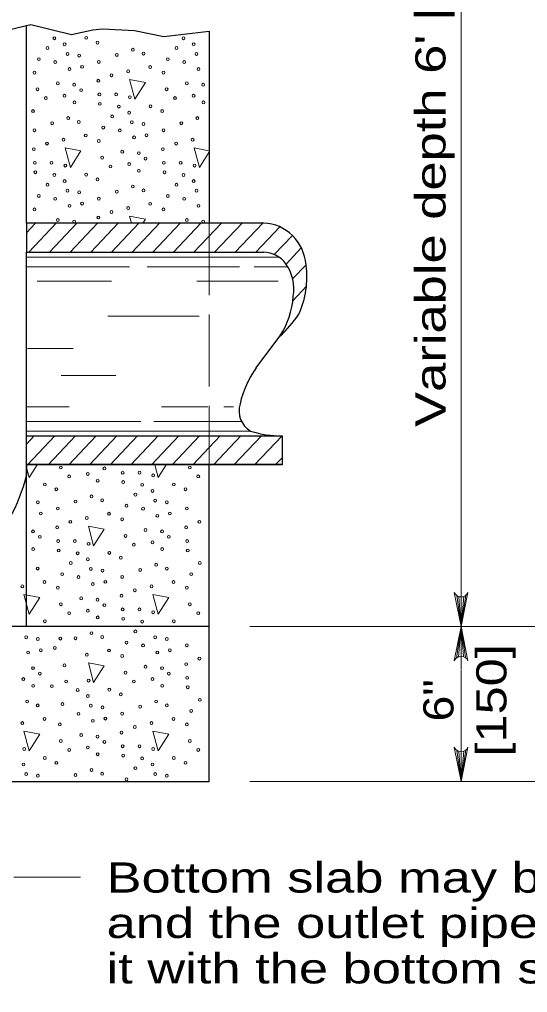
# Model space of a CAD drawing. Extents: x -410.5 to -376.5, y 1617.6 to 1661.6.
# Drawn here: x -401.71 to -399.09, y 1629.05 to 1634.08 of the extents above; entities that cross this region are included whole.
import ezdxf
from ezdxf.enums import TextEntityAlignment as Align

# ---------------------------------------------------------------- set-up
doc = ezdxf.new("R2010")
doc.units = 0
doc.header["$LTSCALE"] = 0.062
doc.linetypes.add('LONG_DASHED', pattern=[7.5, 6, -1.5])
doc.layers.add('1', color=7, linetype='Continuous', lineweight=13)

msp = doc.modelspace()

# ---------------------------------------------------------------- linework, layer by layer
at = {"layer": '1'}
for p, q in [((-399.43025, 1636.74175), (-399.43025, 1632.90292)), ((-400.81092, 1633.41942), (-400.78392, 1633.31692)), ((-400.73442, 1633.40442), (-400.81092, 1633.41942)), ((-400.78392, 1633.31692), (-400.73442, 1633.395)), ((-401.14475, 1633.066), (-401.13508, 1633.02975)), ((-401.06275, 1633.05008), (-401.14475, 1633.066)), ((-401.07575, 1633.02975), (-401.06275, 1633.05008)), ((-401.67833, 1632.98025), (-401.63158, 1633.02967)), ((-401.66642, 1632.87975), (-401.52483, 1633.02967)), ((-401.55958, 1632.87975), (-401.418, 1633.02967)), ((-401.45283, 1632.87975), (-401.31117, 1633.02967)), ((-401.346, 1632.87975), (-401.20442, 1633.02967)), ((-401.23917, 1632.87975), (-401.09758, 1633.02967)), ((-401.13242, 1632.87975), (-400.99075, 1633.02967)), ((-401.02558, 1632.87975), (-400.884, 1633.02967)), ((-400.91875, 1632.87975), (-400.77717, 1633.02967)), ((-400.812, 1632.87975), (-400.67033, 1633.02967)), ((-400.70517, 1632.87975), (-400.56358, 1633.02967)), ((-400.59842, 1632.87975), (-400.45675, 1633.02967)), ((-400.49167, 1632.87975), (-400.368, 1633.01067)), ((-400.3965, 1632.86742), (-400.30317, 1632.96625)), ((-400.33567, 1632.81875), (-400.25692, 1632.90208)), ((-399.43025, 1632.90292), (-399.43025, 1630.94508)), ((-401.67833, 1632.85483), (-400.37325, 1632.85483)), ((-401.67833, 1632.80483), (-401.14475, 1632.80483)), ((-401.05433, 1632.80483), (-400.57583, 1632.80483)), ((-400.50042, 1632.80483), (-400.32675, 1632.80483)), ((-400.30192, 1632.74142), (-400.2325, 1632.81492)), ((-401.62325, 1632.72983), (-401.239, 1632.72983)), ((-400.79808, 1632.72983), (-400.37617, 1632.72983)), ((-400.30092, 1632.62933), (-400.23058, 1632.70383)), ((-401.25775, 1632.549), (-400.78575, 1632.549)), ((-400.36658, 1632.44675), (-400.30625, 1632.51075)), ((-401.67225, 1632.38142), (-401.43625, 1632.38142)), ((-401.49892, 1632.24183), (-401.21575, 1632.24183)), ((-401.67833, 1632.08025), (-401.4575, 1632.08025)), ((-400.98083, 1632.08025), (-400.73975, 1632.08025)), ((-400.65683, 1632.08025), (-400.60792, 1632.08025)), ((-401.67833, 1632.00525), (-401.08633, 1632.00525)), ((-401.02042, 1632.00525), (-400.56617, 1632.00525)), ((-401.67833, 1631.95533), (-400.51917, 1631.95533)), ((-401.67833, 1631.88792), (-401.63825, 1631.93033)), ((-401.673, 1631.78042), (-401.53142, 1631.93033)), ((-401.56625, 1631.78042), (-401.42458, 1631.93033)), ((-401.4595, 1631.78042), (-401.31783, 1631.93033)), ((-401.35267, 1631.78042), (-401.211, 1631.93033)), ((-401.24583, 1631.7805), (-401.10417, 1631.93033)), ((-401.13908, 1631.78042), (-400.99742, 1631.93033)), ((-401.03225, 1631.78042), (-400.89067, 1631.93033)), ((-400.9255, 1631.78042), (-400.78383, 1631.93033)), ((-400.81867, 1631.78042), (-400.67708, 1631.93033)), ((-400.71183, 1631.78042), (-400.57025, 1631.93033)), ((-400.60508, 1631.78042), (-400.4635, 1631.93033)), ((-400.3915, 1631.78042), (-400.35675, 1631.81717)), ((-401.67833, 1631.78467), (-400.35675, 1631.78467)), ((-399.45267, 1631.10533), (-399.43025, 1630.94508)), ((-399.44158, 1631.09983), (-399.43025, 1630.94508)), ((-399.4055, 1631.10717), (-399.43025, 1630.94508)), ((-399.41583, 1631.10108), (-399.43025, 1630.94508)), ((-399.43025, 1631.09825), (-399.43025, 1630.94508)), ((-395.38492, 1630.94508), (-400.5225, 1630.94508)), ((-399.45508, 1630.78292), (-399.43025, 1630.94508)), ((-399.44467, 1630.78908), (-399.43025, 1630.94508)), ((-399.43025, 1630.94508), (-399.43025, 1630.72775)), ((-399.43025, 1630.79192), (-399.43025, 1630.94508)), ((-399.41892, 1630.79025), (-399.43025, 1630.94508)), ((-399.40783, 1630.78483), (-399.43025, 1630.94508)), ((-399.43025, 1630.72433), (-399.43025, 1630.1455)), ((-399.45267, 1630.30575), (-399.43025, 1630.1455)), ((-399.44158, 1630.30033), (-399.43025, 1630.1455)), ((-399.4055, 1630.30767), (-399.43025, 1630.1455)), ((-399.41583, 1630.3015), (-399.43025, 1630.1455)), ((-399.43025, 1630.29867), (-399.43025, 1630.1455)), ((-400.5225, 1630.1455), (-394.97567, 1630.1455)), ((-401.39967, 1629.65108), (-401.74308, 1629.65108))]:
    msp.add_line(p, q, dxfattribs=at)
at = {"layer": '1', "lineweight": 25}
for p, q in [((-401.67833, 1633.02967), (-401.67833, 1634.05167)), ((-400.45108, 1633.02967), (-401.67833, 1633.02967)), ((-401.67833, 1630.94508), (-401.67833, 1632.87975)), ((-400.49033, 1632.2825), (-400.36817, 1632.44525)), ((-400.73433, 1630.94508), (-405.35992, 1630.94508))]:
    msp.add_line(p, q, dxfattribs=at)
at = {"layer": '1', "linetype": 'LONG_DASHED'}
msp.add_line((-400.73433, 1633.02967), (-400.73433, 1631.78042), dxfattribs=at)
at = {"layer": '1', "lineweight": 25}
for points in [[(-404.41592, 1634.03533), (-404.2725, 1634.00333), (-404.153, 1634.03433), (-403.98442, 1634.01567), (-403.92575, 1634.0185), (-403.82517, 1634.05275), (-403.76458, 1634.0455), (-403.7105, 1634.04333), (-403.49083, 1634.00433), (-403.33433, 1634.05242), (-403.13075, 1634.03167), (-402.962, 1634.06567), (-402.852, 1634.0725), (-402.67125, 1634.01725), (-402.5025, 1634.04825), (-402.27992, 1634.01025), (-402.12158, 1634.04625), (-402.07225, 1634.05725), (-401.81283, 1634.01908), (-401.67833, 1634.05167)], [(-401.67833, 1634.05167), (-401.65542, 1634.05717), (-401.44525, 1634.005), (-401.33525, 1634.02892), (-401.286, 1634.03392), (-401.11925, 1634.02533), (-400.96875, 1633.99358), (-400.73433, 1634.0215), (-400.73433, 1633.02967), (-401.67833, 1633.02967)], [(-401.67833, 1633.02967), (-401.67833, 1632.87975), (-400.45108, 1632.87975)], [(-405.35992, 1632.79283), (-405.35992, 1630.1455), (-400.73433, 1630.1455), (-400.73433, 1631.78042), (-401.67833, 1631.78042), (-401.67833, 1631.72667)]]:
    msp.add_lwpolyline(points, dxfattribs=at)
at = {"layer": '1'}
for points in [[(-401.14475, 1633.77267), (-401.11775, 1633.67033), (-401.06275, 1633.75675)], [(-401.47842, 1633.41942), (-401.45142, 1633.31692), (-401.3965, 1633.40342)], [(-401.35792, 1631.46483), (-401.33092, 1631.3625), (-401.276, 1631.44892)], [(-401.69167, 1631.11158), (-401.66467, 1631.00908), (-401.60975, 1631.09558)], [(-401.02417, 1631.11158), (-400.99725, 1631.00908), (-400.94225, 1631.09558)], [(-401.35792, 1630.75817), (-401.33092, 1630.65575), (-401.276, 1630.74217)], [(-401.69167, 1630.40475), (-401.66467, 1630.30242), (-401.60975, 1630.38892)], [(-401.02417, 1630.40475), (-400.99725, 1630.30242), (-400.94225, 1630.38892)]]:
    msp.add_lwpolyline(points, close=True, dxfattribs=at)
at = {"layer": '1', "lineweight": 25}
msp.add_lwpolyline([(-400.35675, 1631.78042), (-401.67833, 1631.78042), (-401.67833, 1631.93033), (-400.35675, 1631.93033)], close=True, dxfattribs=at)
at = {"layer": '1'}
for points in [[(-400.49825, 1631.78042), (-400.35675, 1631.93025), (-400.35675, 1631.93025)], [(-401.67842, 1631.7675), (-401.66467, 1631.71575), (-401.62375, 1631.78042)], [(-401.01425, 1631.78042), (-400.99725, 1631.71575), (-400.95625, 1631.78042)], [(-399.39483, 1631.12208), (-399.43025, 1630.94508), (-399.46567, 1631.12208)], [(-399.46567, 1630.76808), (-399.43025, 1630.94508), (-399.39483, 1630.76808)], [(-399.39483, 1630.3225), (-399.43025, 1630.1455), (-399.46567, 1630.3225)]]:
    msp.add_lwpolyline(points, dxfattribs=at)
for centre, start, end in [((-399.4303, 1631.13635), 202.08782, 337.91395), ((-399.43022, 1630.75376), 22.08782, 157.91395), ((-399.4303, 1630.33681), 202.08782, 337.91395)]:
    msp.add_arc(centre, 0.0382, start, end, dxfattribs=at)
for centre, major_axis in [((-401.53423, 1633.98543), (0, 0.00756)), ((-401.4811, 1633.95393), (0, 0.00756)), ((-401.37024, 1633.98732), (0, -0.00756)), ((-401.31078, 1633.96253), (0, -0.00756)), ((-400.86672, 1633.98543), (0, 0.00756)), ((-400.8136, 1633.95393), (0, 0.00756)), ((-401.56944, 1633.93485), (0, 0.00756)), ((-401.46664, 1633.90434), (0, 0.00756)), ((-401.40629, 1633.89568), (0, -0.00756)), ((-401.21132, 1633.89928), (0, -0.00756)), ((-401.12838, 1633.92595), (0, -0.00756)), ((-401.07342, 1633.90593), (0, -0.00756)), ((-400.90193, 1633.93485), (0, 0.00756)), ((-400.79913, 1633.90434), (0, 0.00756)), ((-401.61477, 1633.87731), (0, 0.00756)), ((-401.52978, 1633.86235), (0, 0.00756)), ((-401.30355, 1633.86323), (0, -0.00756)), ((-400.94726, 1633.87731), (0, 0.00756)), ((-400.86227, 1633.86235), (0, 0.00756)), ((-401.6373, 1633.80764), (0, 0.00756)), ((-401.45591, 1633.82607), (0, 0.00756)), ((-401.39099, 1633.83756), (0, -0.00756)), ((-401.23841, 1633.79427), (0, -0.00756)), ((-401.15275, 1633.8143), (0, -0.00756)), ((-401.03832, 1633.83626), (0, 0.00756)), ((-400.96979, 1633.80764), (0, 0.00756)), ((-400.7884, 1633.82607), (0, 0.00756)), ((-401.51654, 1633.75234), (0, 0.00756)), ((-401.43149, 1633.74498), (0, 0.00756)), ((-401.30683, 1633.76565), (0, -0.00756)), ((-400.84903, 1633.75234), (0, 0.00756)), ((-400.76398, 1633.74498), (0, 0.00756)), ((-401.62106, 1633.72178), (0, 0.00756)), ((-401.39605, 1633.71701), (0, -0.00756)), ((-401.30143, 1633.69504), (0, -0.00756)), ((-401.21488, 1633.69504), (0, 0.00756)), ((-400.95355, 1633.72178), (0, 0.00756)), ((-401.57778, 1633.67596), (0, 0.00756)), ((-401.48138, 1633.68839), (0, 0.00756)), ((-401.4306, 1633.6537), (0, -0.00756)), ((-401.29876, 1633.6464), (0, -0.00756)), ((-401.14373, 1633.68073), (0, -0.00756)), ((-400.91027, 1633.67596), (0, 0.00756)), ((-400.81387, 1633.68839), (0, 0.00756)), ((-400.76309, 1633.6537), (0, -0.00756)), ((-401.64453, 1633.60918), (0, -0.00756)), ((-401.20047, 1633.63208), (0, 0.00756)), ((-401.14735, 1633.60058), (0, 0.00756)), ((-401.03649, 1633.63397), (0, -0.00756)), ((-400.97702, 1633.60918), (0, -0.00756)), ((-401.54507, 1633.54593), (0, -0.00756)), ((-401.46214, 1633.5726), (0, -0.00756)), ((-401.40718, 1633.55258), (0, -0.00756)), ((-401.23568, 1633.5815), (0, 0.00756)), ((-401.13289, 1633.55099), (0, 0.00756)), ((-401.07253, 1633.54233), (0, -0.00756)), ((-400.87756, 1633.54593), (0, -0.00756)), ((-400.79463, 1633.5726), (0, -0.00756)), ((-401.6373, 1633.50988), (0, -0.00756)), ((-401.28102, 1633.52396), (0, 0.00756)), ((-401.19602, 1633.509), (0, 0.00756)), ((-400.96979, 1633.50988), (0, -0.00756)), ((-401.57216, 1633.44092), (0, -0.00756)), ((-401.4865, 1633.46095), (0, -0.00756)), ((-401.37208, 1633.48291), (0, 0.00756)), ((-401.30355, 1633.45429), (0, 0.00756)), ((-401.12215, 1633.47272), (0, 0.00756)), ((-401.05724, 1633.48421), (0, -0.00756)), ((-400.90465, 1633.44092), (0, -0.00756)), ((-400.81899, 1633.46095), (0, -0.00756)), ((-401.64058, 1633.4123), (0, -0.00756)), ((-401.18278, 1633.39899), (0, 0.00756)), ((-401.09773, 1633.39163), (0, 0.00756)), ((-400.97307, 1633.4123), (0, -0.00756)), ((-401.63519, 1633.34169), (0, -0.00756)), ((-401.54863, 1633.34169), (0, 0.00756)), ((-401.2873, 1633.36843), (0, 0.00756)), ((-401.0623, 1633.36366), (0, -0.00756)), ((-400.96768, 1633.34169), (0, -0.00756)), ((-400.88112, 1633.34169), (0, 0.00756)), ((-401.63252, 1633.29305), (0, -0.00756)), ((-401.47749, 1633.32738), (0, -0.00756)), ((-401.24403, 1633.32261), (0, 0.00756)), ((-401.14763, 1633.33504), (0, 0.00756)), ((-401.09684, 1633.30035), (0, -0.00756)), ((-400.96501, 1633.29305), (0, -0.00756)), ((-400.80998, 1633.32738), (0, -0.00756)), ((-401.53423, 1633.27873), (0, 0.00756)), ((-401.4811, 1633.24723), (0, 0.00756)), ((-401.37024, 1633.28062), (0, -0.00756)), ((-401.31078, 1633.25583), (0, -0.00756)), ((-400.86672, 1633.27873), (0, 0.00756)), ((-400.8136, 1633.24723), (0, 0.00756)), ((-401.56944, 1633.22815), (0, 0.00756)), ((-401.46664, 1633.19764), (0, 0.00756)), ((-401.40629, 1633.18898), (0, -0.00756)), ((-401.21132, 1633.19258), (0, -0.00756)), ((-401.12838, 1633.21925), (0, -0.00756)), ((-401.07342, 1633.19923), (0, -0.00756)), ((-400.90193, 1633.22815), (0, 0.00756)), ((-400.79913, 1633.19764), (0, 0.00756)), ((-401.61477, 1633.17061), (0, 0.00756)), ((-401.52978, 1633.15565), (0, 0.00756)), ((-401.30355, 1633.15653), (0, -0.00756)), ((-400.94726, 1633.17061), (0, 0.00756)), ((-400.86227, 1633.15565), (0, 0.00756)), ((-401.6373, 1633.10094), (0, 0.00756)), ((-401.45591, 1633.11937), (0, 0.00756)), ((-401.39099, 1633.13086), (0, -0.00756)), ((-401.15275, 1633.1076), (0, -0.00756)), ((-401.03832, 1633.12956), (0, 0.00756)), ((-400.96979, 1633.10094), (0, 0.00756)), ((-400.7884, 1633.11937), (0, 0.00756)), ((-401.51654, 1633.04564), (0, 0.00756)), ((-401.43149, 1633.03828), (0, 0.00756)), ((-401.30683, 1633.05895), (0, -0.00756)), ((-401.23841, 1633.08757), (0, -0.00756)), ((-400.84903, 1633.04564), (0, 0.00756)), ((-400.76398, 1633.03828), (0, 0.00756)), ((-401.50055, 1631.76728), (0, 0.00756)), ((-401.36087, 1631.73389), (0, 0.00756)), ((-401.27554, 1631.76251), (0, -0.00756)), ((-401.18092, 1631.74054), (0, -0.00756)), ((-401.09437, 1631.74054), (0, 0.00756)), ((-400.83304, 1631.76728), (0, 0.00756)), ((-401.45727, 1631.72146), (0, 0.00756)), ((-401.31009, 1631.6992), (0, -0.00756)), ((-401.17825, 1631.6919), (0, -0.00756)), ((-401.02323, 1631.72623), (0, -0.00756)), ((-400.78976, 1631.72146), (0, 0.00756)), ((-401.58349, 1631.67947), (0, -0.00756)), ((-401.52402, 1631.65468), (0, -0.00756)), ((-401.07996, 1631.67759), (0, 0.00756)), ((-401.02684, 1631.64608), (0, 0.00756)), ((-400.91598, 1631.67947), (0, -0.00756)), ((-400.85652, 1631.65468), (0, -0.00756)), ((-401.61953, 1631.58784), (0, -0.00756)), ((-401.42457, 1631.59143), (0, -0.00756)), ((-401.34163, 1631.61811), (0, -0.00756)), ((-401.28667, 1631.59809), (0, -0.00756)), ((-401.11518, 1631.627), (0, 0.00756)), ((-401.01238, 1631.5965), (0, 0.00756)), ((-400.95203, 1631.58784), (0, -0.00756)), ((-401.60424, 1631.52971), (0, -0.00756)), ((-401.51679, 1631.55539), (0, -0.00756)), ((-401.16051, 1631.56946), (0, 0.00756)), ((-401.07551, 1631.55451), (0, 0.00756)), ((-400.93673, 1631.52971), (0, -0.00756)), ((-400.84928, 1631.55539), (0, -0.00756)), ((-401.45166, 1631.48643), (0, -0.00756)), ((-401.36599, 1631.50645), (0, -0.00756)), ((-401.25157, 1631.52842), (0, 0.00756)), ((-401.18304, 1631.4998), (0, 0.00756)), ((-401.00164, 1631.51823), (0, 0.00756)), ((-400.78415, 1631.48643), (0, -0.00756)), ((-401.64473, 1631.43714), (0, 0.00756)), ((-401.52007, 1631.45781), (0, -0.00756)), ((-401.06228, 1631.4445), (0, 0.00756)), ((-400.97722, 1631.43714), (0, 0.00756)), ((-400.85257, 1631.45781), (0, -0.00756)), ((-401.6093, 1631.40916), (0, -0.00756)), ((-401.51468, 1631.3872), (0, -0.00756)), ((-401.42813, 1631.3872), (0, 0.00756)), ((-401.1668, 1631.41393), (0, 0.00756)), ((-401.02712, 1631.38054), (0, 0.00756)), ((-400.94179, 1631.40916), (0, -0.00756)), ((-400.84717, 1631.3872), (0, -0.00756)), ((-401.64384, 1631.34585), (0, -0.00756)), ((-401.51201, 1631.33855), (0, -0.00756)), ((-401.35698, 1631.37288), (0, -0.00756)), ((-401.12352, 1631.36811), (0, 0.00756)), ((-400.97633, 1631.34585), (0, -0.00756)), ((-400.8445, 1631.33855), (0, -0.00756)), ((-401.41372, 1631.32424), (0, 0.00756)), ((-401.3606, 1631.29273), (0, 0.00756)), ((-401.24973, 1631.32612), (0, -0.00756)), ((-401.19027, 1631.30133), (0, -0.00756)), ((-401.62042, 1631.24474), (0, -0.00756)), ((-401.44893, 1631.27365), (0, 0.00756)), ((-401.34613, 1631.24315), (0, 0.00756)), ((-401.28578, 1631.23449), (0, -0.00756)), ((-401.09081, 1631.23808), (0, -0.00756)), ((-401.00787, 1631.26476), (0, -0.00756)), ((-400.95292, 1631.24474), (0, -0.00756)), ((-400.78142, 1631.27365), (0, 0.00756)), ((-401.49426, 1631.21611), (0, 0.00756)), ((-401.40927, 1631.20116), (0, 0.00756)), ((-401.18304, 1631.20204), (0, -0.00756)), ((-400.82676, 1631.21611), (0, 0.00756)), ((-401.69975, 1631.1531), (0, -0.00756)), ((-401.58532, 1631.17507), (0, 0.00756)), ((-401.51679, 1631.14645), (0, 0.00756)), ((-401.3354, 1631.16488), (0, 0.00756)), ((-401.27048, 1631.17636), (0, -0.00756)), ((-401.1179, 1631.13308), (0, -0.00756)), ((-401.03224, 1631.1531), (0, -0.00756)), ((-400.91782, 1631.17507), (0, 0.00756)), ((-400.84928, 1631.14645), (0, 0.00756)), ((-401.39603, 1631.09115), (0, 0.00756)), ((-401.31098, 1631.08379), (0, 0.00756)), ((-401.18632, 1631.10446), (0, -0.00756)), ((-401.50055, 1631.06058), (0, 0.00756)), ((-401.36087, 1631.02719), (0, 0.00756)), ((-401.27554, 1631.05581), (0, -0.00756)), ((-401.18092, 1631.03385), (0, -0.00756)), ((-401.09437, 1631.03385), (0, 0.00756)), ((-400.83304, 1631.06058), (0, 0.00756)), ((-401.45727, 1631.01476), (0, 0.00756)), ((-401.31009, 1630.9925), (0, -0.00756)), ((-401.17825, 1630.9852), (0, -0.00756)), ((-401.02323, 1631.01953), (0, -0.00756)), ((-400.78976, 1631.01476), (0, 0.00756)), ((-401.58349, 1630.97277), (0, -0.00756)), ((-401.07996, 1630.97089), (0, 0.00756)), ((-400.91598, 1630.97277), (0, -0.00756)), ((-401.67989, 1630.8898), (0, 0.00756)), ((-401.61953, 1630.88114), (0, -0.00756)), ((-401.50328, 1630.88334), (0, -0.00756)), ((-401.42457, 1630.88473), (0, -0.00756)), ((-401.34163, 1630.91141), (0, -0.00756)), ((-401.28667, 1630.89139), (0, -0.00756)), ((-401.11518, 1630.9203), (0, 0.00756)), ((-401.01238, 1630.8898), (0, 0.00756)), ((-400.95203, 1630.88114), (0, -0.00756)), ((-401.5318, 1630.83501), (0, -0.00756)), ((-401.16051, 1630.86277), (0, 0.00756)), ((-401.07551, 1630.84781), (0, 0.00756)), ((-400.84928, 1630.84869), (0, -0.00756)), ((-401.66915, 1630.81153), (0, 0.00756)), ((-401.60424, 1630.82301), (0, -0.00756)), ((-401.36599, 1630.79975), (0, -0.00756)), ((-401.25157, 1630.82172), (0, 0.00756)), ((-401.18304, 1630.7931), (0, 0.00756)), ((-401.00164, 1630.81153), (0, 0.00756)), ((-400.93673, 1630.82301), (0, -0.00756)), ((-400.78415, 1630.77973), (0, -0.00756)), ((-401.64473, 1630.73044), (0, 0.00756)), ((-401.48135, 1630.74494), (0, -0.00756)), ((-401.06228, 1630.7378), (0, 0.00756)), ((-400.97722, 1630.73044), (0, 0.00756)), ((-400.85257, 1630.75111), (0, -0.00756)), ((-401.6093, 1630.70246), (0, -0.00756)), ((-401.1668, 1630.70723), (0, 0.00756)), ((-400.94179, 1630.70246), (0, -0.00756)), ((-400.84717, 1630.6805), (0, -0.00756)), ((-401.69463, 1630.67384), (0, 0.00756)), ((-401.64384, 1630.63915), (0, -0.00756)), ((-401.54715, 1630.6373), (0, -0.00756)), ((-401.47258, 1630.66147), (0, -0.00756)), ((-401.35698, 1630.66618), (0, -0.00756)), ((-401.12352, 1630.66141), (0, 0.00756)), ((-401.02712, 1630.67384), (0, 0.00756)), ((-400.97633, 1630.63915), (0, -0.00756)), ((-400.8445, 1630.63185), (0, -0.00756)), ((-401.41372, 1630.61754), (0, 0.00756)), ((-401.3606, 1630.58603), (0, 0.00756)), ((-401.24973, 1630.61942), (0, -0.00756)), ((-401.19027, 1630.59463), (0, -0.00756)), ((-401.67538, 1630.55806), (0, -0.00756)), ((-401.62042, 1630.53804), (0, -0.00756)), ((-401.49232, 1630.54504), (0, -0.00756)), ((-401.34613, 1630.53645), (0, 0.00756)), ((-401.28578, 1630.52779), (0, -0.00756)), ((-401.09081, 1630.53138), (0, -0.00756)), ((-401.00787, 1630.55806), (0, -0.00756)), ((-400.95292, 1630.53804), (0, -0.00756)), ((-400.78142, 1630.56695), (0, 0.00756)), ((-401.40927, 1630.49446), (0, 0.00756)), ((-401.18304, 1630.49534), (0, -0.00756)), ((-400.82676, 1630.50942), (0, 0.00756)), ((-401.69975, 1630.4464), (0, -0.00756)), ((-401.58532, 1630.46837), (0, 0.00756)), ((-401.50548, 1630.4396), (0, -0.00756)), ((-401.3354, 1630.45818), (0, 0.00756)), ((-401.27048, 1630.46966), (0, -0.00756)), ((-401.1179, 1630.42638), (0, -0.00756)), ((-401.03224, 1630.4464), (0, -0.00756)), ((-400.91782, 1630.46837), (0, 0.00756)), ((-400.84928, 1630.43975), (0, 0.00756)), ((-401.39603, 1630.38445), (0, 0.00756)), ((-401.31098, 1630.37709), (0, 0.00756)), ((-401.18632, 1630.39776), (0, -0.00756)), ((-401.50055, 1630.35388), (0, 0.00756)), ((-401.27554, 1630.34911), (0, -0.00756)), ((-401.18092, 1630.32715), (0, -0.00756)), ((-401.09437, 1630.32715), (0, 0.00756)), ((-400.83304, 1630.35388), (0, 0.00756)), ((-401.69073, 1630.31284), (0, -0.00756)), ((-401.45727, 1630.30806), (0, 0.00756)), ((-401.36087, 1630.32049), (0, 0.00756)), ((-401.31009, 1630.2858), (0, -0.00756)), ((-401.17825, 1630.2785), (0, -0.00756)), ((-401.02323, 1630.31284), (0, -0.00756)), ((-400.78976, 1630.30806), (0, 0.00756)), ((-401.69435, 1630.23268), (0, 0.00756)), ((-401.58349, 1630.26608), (0, -0.00756)), ((-401.52402, 1630.24128), (0, -0.00756)), ((-401.07996, 1630.26419), (0, 0.00756)), ((-401.02684, 1630.23268), (0, 0.00756)), ((-400.91598, 1630.26608), (0, -0.00756)), ((-400.85652, 1630.24128), (0, -0.00756)), ((-401.67989, 1630.1831), (0, 0.00756)), ((-401.61953, 1630.17444), (0, -0.00756)), ((-401.42457, 1630.17803), (0, -0.00756)), ((-401.34163, 1630.20471), (0, -0.00756)), ((-401.28667, 1630.18469), (0, -0.00756)), ((-401.11518, 1630.2136), (0, 0.00756)), ((-401.01238, 1630.1831), (0, 0.00756)), ((-400.95203, 1630.17444), (0, -0.00756)), ((-401.16051, 1630.15607), (0, 0.00756))]:
    msp.add_ellipse(centre, major_axis=major_axis, ratio=0.944543, dxfattribs=at)
at = {"layer": '1', "lineweight": 25}
for centre, major_axis, start_param, end_param in [((-400.45564, 1632.79234), (0, 0.2374), 4.8036868, 6.2629803), ((-400.45473, 1632.71874), (0, 0.16108), 5.3939936, 6.2594185), ((-400.50487, 1632.68877), (0, -0.22142), 1.4031658, 2.2064481), ((-400.63947, 1632.75128), (0, -0.43557), 1.1151928, 1.7152479), ((-400.6929, 1632.68421), (0, -0.41865), 0.9634073, 1.4933638), ((-400.75248, 1632.9195), (0, 0.62483), 3.8506706, 4.0986223), ((-400.09786, 1631.97109), (0, 0.51925), 0.9275361, 1.3272329), ((-400.46673, 1632.06048), (0, 0.11892), 1.2647066, 2.6559602), ((-400.35756, 1632.52858), (0, 0.59826), 2.851562, 3.1430851), ((-402.43472, 1631.93159), (0, 0.82662), 3.8844611, 4.4619054)]:
    msp.add_ellipse(centre, major_axis=major_axis, ratio=0.944543, start_param=start_param, end_param=end_param, dxfattribs=at)

# ---------------------------------------------------------------- texts
at = {"layer": '1'}
for s, width, p in [("Variable depth 6' [2 m] max.", 1.3, (-399.51117, 1633.66112)), ('[150]', 1.25, (-399.196, 1630.56408)), ('6"', 1.15, (-399.47, 1630.56408))]:
    msp.add_text(s, height=0.156, rotation=90, dxfattribs=dict(at, width=width)).set_placement(p, align=Align.CENTER)
at = {"layer": '1', "width": 1.3}
for s, p in [('Bottom slab may be precast separately', (-401.26417, 1629.57067)), ('and the outlet pipe placed on top of', (-401.26417, 1629.336)), ('it with the bottom shaped to drain', (-401.26417, 1629.10133))]:
    msp.add_text(s, height=0.156, dxfattribs=at).set_placement(p)

doc.saveas('drawing.dxf')
